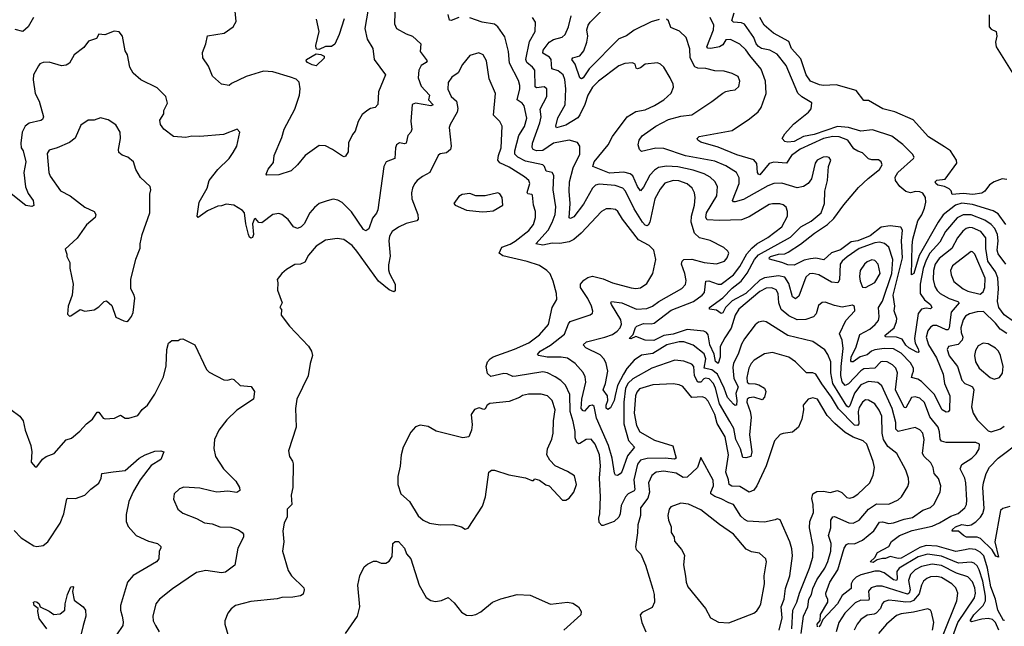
# Model space of a CAD drawing. Extents: x 1468344 to 1613994, y 525695 to 643861.
# Tile 358 of 427: x 1567385 to 1573730, y 612230 to 616141. Entities that reach past the tile are written whole.
import ezdxf

# ---------------------------------------------------------------- set-up
doc = ezdxf.new("R2010")
doc.units = 0

msp = doc.modelspace()

# ---------------------------------------------------------------- linework, layer by layer
at = {"layer": '0CON10XD'}
for points in [[(1569644.1, 616285), (1569607.8, 616085), (1569622.8, 616015), (1569660.5, 615955), (1569668, 615885), (1569741.2, 615785), (1569696.9, 615675), (1569692.5, 615595), (1569676.2, 615573.8), (1569645, 615568.1), (1569627.5, 615557.5), (1569590.9, 615529.1), (1569565.4, 615484.6), (1569546.8, 615423.2), (1569528.8, 615401.2), (1569503.4, 615346.6), (1569500.5, 615289.5), (1569485, 615260), (1569475, 615256.2), (1569465, 615260.8), (1569400.6, 615305), (1569355, 615327.3), (1569315, 615329.6), (1569223.8, 615266.2), (1569175, 615204.4), (1569135, 615166), (1569055, 615141.4), (1568977.5, 615137.5), (1568973.8, 615145), (1568985, 615176.2), (1569019.8, 615220.2), (1569024.6, 615265), (1569075, 615380.8), (1569090, 615435), (1569157.6, 615565), (1569187.4, 615655), (1569191.9, 615695), (1569185, 615737.1), (1569167.1, 615757.1), (1569129.2, 615770.8), (1569015, 615805.7), (1568955, 615808.5), (1568845, 615774.5), (1568750.2, 615729.8), (1568735, 615716.7), (1568686.2, 615726.2), (1568626.4, 615776.4), (1568600.7, 615840.7), (1568564.1, 615894.1), (1568561.7, 615928.3), (1568583.3, 615985), (1568594.2, 616035.8), (1568702.5, 616055), (1568761.2, 616095), (1568779.3, 616129.3), (1568773.9, 616196.1)], [(1569803.5, 616255), (1569799.4, 616115), (1569813.6, 616083.6), (1569875, 616048.6), (1569915, 616034), (1569968.8, 615985), (1569965.6, 615935), (1570010.4, 615875), (1570004.4, 615865), (1569971.1, 615845), (1569956.7, 615815), (1569953.5, 615765), (1569971.5, 615711.5), (1570025.3, 615655), (1570019.6, 615625), (1570048.5, 615591.5), (1570035, 615585.7), (1569935, 615602.3), (1569914.3, 615595), (1569904.4, 615485), (1569912.5, 615435), (1569904.6, 615415.4), (1569885.7, 615394.3), (1569875, 615345.8), (1569865, 615340.5), (1569832.5, 615347.5), (1569812.9, 615335), (1569805.6, 615315), (1569801.4, 615245), (1569746, 615225), (1569730.6, 615195), (1569693.5, 614915), (1569685, 614893.8), (1569658.3, 614861.7), (1569635, 614792), (1569615, 614779.2), (1569599.3, 614789.3), (1569522.6, 614902.6), (1569462.6, 614962.6), (1569435, 614977.1), (1569405, 614984), (1569365, 614972.9), (1569315, 614955.8), (1569285, 614930), (1569254.2, 614895), (1569218.6, 614825), (1569198, 614805), (1569175.4, 614794.6), (1569148.9, 614805), (1569115, 614852.5), (1569075, 614884), (1569055, 614890.8), (1569015, 614884.2), (1568945, 614831.4), (1568925, 614834.3), (1568905, 614858.8), (1568895, 614853.8), (1568885.3, 614825), (1568891.2, 614755), (1568885, 614736.4), (1568875, 614732.6), (1568865, 614739.2), (1568858.9, 614755), (1568841.2, 614825), (1568833.5, 614895), (1568821.1, 614911.1), (1568765, 614945.6), (1568715, 614951.2), (1568685, 614940), (1568661.2, 614938.8), (1568595, 614909.1), (1568535, 614866.2), (1568528, 614875), (1568541.1, 614965), (1568591.8, 615055), (1568606.5, 615105), (1568661.2, 615175), (1568735, 615246.7), (1568760, 615285), (1568784.2, 615325), (1568803.3, 615415), (1568786, 615436), (1568698.3, 615401.7), (1568545, 615387.5), (1568495, 615390.8), (1568455, 615381.1), (1568375, 615388.6), (1568314, 615435), (1568292.5, 615465), (1568287.7, 615492.3), (1568312.5, 615535), (1568312.5, 615555), (1568336.4, 615603.6), (1568326, 615645), (1568270.5, 615700.5), (1568165, 615754), (1568115.7, 615795.7), (1568094.2, 615835), (1568080, 615915), (1568065, 615940), (1568046.2, 616035), (1568025, 616062.5), (1567993.6, 616066.4), (1567933.6, 616043.6), (1567895, 616047.5), (1567880.2, 616019.8), (1567828.6, 616001.4), (1567797.8, 615962.2), (1567735.4, 615914.6), (1567705, 615860.8), (1567685, 615848.6), (1567655, 615844.4), (1567575, 615866.7), (1567535, 615865.6), (1567515, 615855.6), (1567505, 615842.9), (1567473.8, 615785), (1567472.6, 615752.6), (1567484.4, 615665), (1567509.5, 615615), (1567538.6, 615515), (1567531.9, 615498.1), (1567520, 615490), (1567446, 615474), (1567419.4, 615455), (1567400.4, 615415), (1567391.8, 615345), (1567394.6, 615315), (1567406.8, 615295), (1567423.4, 615225), (1567410.9, 615155), (1567422.7, 615062.7), (1567439.5, 615019.5), (1567471.4, 614975), (1567476.1, 614943.9), (1567463.6, 614936.4), (1567425, 614942.5), (1567297.8, 615045)], [(1567474.1, 616155.9), (1567440, 616095), (1567405, 616064.3), (1567355, 616078.4)], [(1570215.5, 616155.5), (1570165, 616135.7), (1570155, 616138), (1570146.8, 616173.2)], [(1572420, 612185), (1572434.6, 612295.4), (1572463.1, 612355), (1572470.2, 612405), (1572487.4, 612435), (1572496.4, 612475), (1572521, 612529), (1572573, 612605), (1572592.4, 612647.6), (1572610.8, 612715), (1572614.4, 612765), (1572597.5, 612815), (1572610.8, 612865), (1572611.2, 612915), (1572624.8, 612935.2), (1572635, 612938), (1572726.9, 612896.9), (1572755, 612895.9), (1572795.3, 612914.7), (1572854.6, 612985), (1572905, 613020.3), (1572985, 613017.5), (1573045, 613045.5), (1573066.5, 613065), (1573108, 613132), (1573113.8, 613155), (1573111.8, 613185), (1573095.9, 613235.9), (1573036.7, 613345), (1572980, 613390), (1572952, 613435), (1572942, 613475), (1572940.8, 613585), (1572924, 613624), (1572895, 613663.6), (1572855, 613688.9), (1572835, 613689.6), (1572815, 613676.2), (1572795, 613641.1), (1572787.8, 613615), (1572792.6, 613535), (1572784.4, 613525.6), (1572765, 613527.2), (1572661.4, 613631.4), (1572615, 613708.2), (1572553.1, 613793.1), (1572515, 613856.5), (1572495, 613864.6), (1572454.1, 613864.1), (1572385, 613934.5), (1572340, 613965), (1572235, 613995.5), (1572185, 613987.8), (1572117.8, 613945), (1572098.8, 613925), (1572084, 613895), (1572070.5, 613835), (1572073, 613805), (1572083.1, 613795), (1572125, 613794.3), (1572147.3, 613787.3), (1572185.2, 613765.2), (1572192.5, 613745), (1572183.6, 613706.4), (1572169.1, 613690.9), (1572115, 613706.8), (1572085, 613703.2), (1572071.5, 613695), (1572071.2, 613675), (1572092.8, 613615), (1572098.8, 613578.8), (1572087.8, 613465), (1572102.9, 613355), (1572097.1, 613325), (1572065, 613315.6), (1572045, 613318.6), (1572030.2, 613375), (1571999.9, 613435), (1571987.3, 613505), (1571960.4, 613550.4), (1571894.5, 613665), (1571869, 613765), (1571855, 613794.7), (1571826.7, 613825), (1571805, 613831), (1571793.3, 613826.7), (1571773.3, 613805), (1571755, 613803.2), (1571733, 613845), (1571728.2, 613905), (1571715, 613920.4), (1571665, 613940), (1571605.4, 613945.4), (1571457.3, 613895), (1571335, 613826.1), (1571305, 613797.3), (1571288.9, 613765), (1571277.8, 613675), (1571277.3, 613535), (1571307.6, 613427.6), (1571345.7, 613385), (1571300.7, 613329.3), (1571265, 613226), (1571255, 613212.5), (1571236.6, 613203.4), (1571225, 613205.7), (1571216.9, 613216.9), (1571203, 613315), (1571180, 613395), (1571101.6, 613571.6), (1571086.5, 613646.5), (1571075, 613656), (1571055, 613651.8), (1571025, 613617.9), (1571015, 613619.2), (1571002.4, 613635), (1571007.6, 613695), (1571032.8, 613805), (1571029.3, 613839.3), (1571016.8, 613866.8), (1570965, 613925.5), (1570915, 613957.8), (1570875, 613966.3), (1570783.3, 613965), (1570727.5, 613975), (1570722.3, 613982.3), (1570739.4, 614005), (1570805, 614042.5), (1570895, 614113.8), (1570920.7, 614179.3), (1570932.9, 614195), (1571061.2, 614238.8), (1571075, 614250), (1571077.3, 614262.7), (1571068.9, 614295), (1571045, 614344), (1570998, 614415), (1570998.8, 614435), (1571019.2, 614460.8), (1571045, 614479.6), (1571075, 614487.2), (1571145, 614470.9), (1571205, 614444.2), (1571325, 614412.9), (1571355, 614407.1), (1571385, 614412.2), (1571425, 614440.8), (1571465.5, 614504.5), (1571483.1, 614595), (1571470.8, 614655), (1571440, 614685), (1571372.1, 614722.1), (1571269.2, 614855), (1571238.2, 614905), (1571225, 614916.2), (1571195, 614922.3), (1571165, 614921.1), (1571134.4, 614905), (1571002.5, 614765), (1570955, 614724), (1570925, 614708.8), (1570865, 614697), (1570815, 614700.2), (1570755, 614686.5), (1570711.4, 614695), (1570789.2, 614785), (1570816.7, 614833.3), (1570834.7, 614885), (1570839.2, 614935), (1570822.6, 615045), (1570826.5, 615136.5), (1570815.9, 615155.9), (1570777.8, 615165), (1570767.3, 615195), (1570755, 615204.6), (1570645, 615229.7), (1570595.3, 615255), (1570575.9, 615275), (1570575.7, 615295), (1570601.9, 615395), (1570637.9, 615452.1), (1570651.8, 615505), (1570635.2, 615585.2), (1570622.9, 615602.9), (1570590.4, 615625), (1570607.2, 615695), (1570607, 615717), (1570598, 615748), (1570541.6, 615861.6), (1570534.7, 615934.7), (1570510.6, 616030.6), (1570465, 616094.2), (1570445, 616111.4), (1570365, 616125.6), (1570285, 616153.6)], [(1570745.3, 615515), (1570739.4, 615565), (1570780.9, 615645), (1570781.9, 615695), (1570765, 615707.1), (1570715, 615700.7), (1570707.2, 615707.3), (1570703.3, 615815), (1570689.6, 615835), (1570652.8, 615865), (1570646.9, 615885), (1570669.8, 616000.2), (1570707.3, 616065), (1570709.4, 616125), (1570690, 616155)], [(1572676.4, 613846.4), (1572677.5, 613905), (1572691.9, 614021.9), (1572684.7, 614074.7), (1572668.4, 614115), (1572708.9, 614201.1), (1572765.6, 614265), (1572765, 614292.5), (1572751.2, 614301.2), (1572685, 614288.5), (1572635, 614297.5), (1572575, 614318.9), (1572555, 614318.6), (1572531.5, 614298.5), (1572517.3, 614245), (1572500.6, 614225), (1572451.1, 614208.9), (1572395, 614206.5), (1572342.1, 614232.1), (1572292.2, 614272.2), (1572277.2, 614315), (1572272.9, 614375), (1572259.4, 614399.4), (1572232.1, 614412.1), (1572195, 614410), (1572155, 614388.3), (1572018.7, 614275), (1571995, 614235.7), (1571968.6, 614151.4), (1571929.3, 614090.7), (1571899.2, 614035), (1571898.4, 613965), (1571885, 613924.5), (1571867.7, 613937.7), (1571859.4, 613985), (1571831.1, 614045), (1571820.3, 614110.3), (1571810, 614125), (1571793.8, 614133.8), (1571685, 614143.7), (1571595, 614113.3), (1571535, 614104.4), (1571471.9, 614071.9), (1571415, 614075.4), (1571355, 614099.2), (1571323.9, 614083.9), (1571312.5, 614085), (1571337.9, 614112.1), (1571353.6, 614156.4), (1571362.5, 614165), (1571405, 614183.1), (1571455, 614180), (1571474.2, 614185), (1571581.9, 614268.1), (1571727.1, 614325), (1571783.6, 614365), (1571798, 614382), (1571805.6, 614455), (1571825, 614457.7), (1571848.4, 614448.4), (1571885, 614435.2), (1571905, 614436.8), (1571984.7, 614495), (1572025, 614548.9), (1572069.5, 614630.5), (1572102.2, 614667.8), (1572135, 614696.3), (1572205, 614736.6), (1572295.2, 614804.8), (1572332.2, 614875), (1572333.3, 614905), (1572323.1, 614933.1), (1572305, 614947.1), (1572283.9, 614953.9), (1572235, 614954.6), (1572215, 614948.8), (1572085, 614868.9), (1572035, 614850), (1571895, 614845.3), (1571815, 614851.2), (1571806.5, 614866.5), (1571810.9, 614895), (1571878.1, 615005), (1571882.3, 615065), (1571865, 615097.8), (1571833.3, 615125), (1571795, 615146.5), (1571725, 615171), (1571625, 615192.5), (1571553.5, 615196.5), (1571501.7, 615188.3), (1571475, 615171.3), (1571445, 615139.2), (1571405, 615060.5), (1571385, 615038.6), (1571365, 615066.5), (1571335.3, 615135), (1571318.2, 615148.2), (1571277.1, 615157.1), (1571185, 615150.4), (1571078, 615195), (1571087.3, 615225), (1571177.5, 615335), (1571205, 615387.1), (1571299.5, 615515), (1571355, 615548.2), (1571415, 615559.6), (1571475, 615587.1), (1571535.8, 615625), (1571583.4, 615666.6), (1571598.5, 615705), (1571595.6, 615725), (1571575.5, 615765.5), (1571535.5, 615835.5), (1571514.4, 615854.4), (1571495, 615862.5), (1571415, 615853.1), (1571385, 615831.1), (1571365, 615824.4), (1571358.3, 615828.3), (1571351.2, 615855), (1571333.4, 615863.4), (1571285, 615857.5), (1571246.1, 615843.9), (1571115, 615744.6), (1571075, 615705.3), (1571046.7, 615655), (1571027, 615595), (1570995, 615526.9), (1570981.5, 615508.5), (1570905, 615460.5), (1570844.6, 615444.6), (1570838.6, 615455), (1570852.8, 615507.2), (1570898.9, 615591.1), (1570904.8, 615694.8), (1570898.6, 615755), (1570886, 615785), (1570855, 615812), (1570814.4, 615825), (1570809.6, 615885), (1570798.5, 615898.5), (1570756.7, 615925), (1570757.3, 615945), (1570796.7, 615995), (1570825, 616013.8), (1570881.3, 616028.7), (1570898.8, 616045), (1570921.4, 616095), (1570939.4, 616165)], [(1571505, 616142.2), (1571455, 616126.8), (1571345, 616073.8), (1571295, 616036.9), (1571245, 616017.3), (1571053.8, 615825), (1571015, 615765.5), (1571005, 615759.1), (1570995, 615766), (1570964.2, 615854.3), (1570942.2, 615885), (1570950, 615895), (1570995, 615907.9), (1571019.5, 615940.5), (1571040.3, 615995), (1571045.3, 616035), (1571039.7, 616075), (1571047.5, 616105), (1571060, 616125), (1571139.7, 616205)], [(1573739.4, 614565), (1573689.3, 614630.7), (1573683.5, 614655), (1573690.2, 614715), (1573686.3, 614755), (1573668.4, 614795), (1573645, 614821.6), (1573605, 614849), (1573515, 614882.1), (1573465, 614883.5), (1573425.5, 614864.5), (1573350.8, 614775), (1573313.3, 614706.7), (1573250.2, 614635), (1573225, 614589.6), (1573207.1, 614537.1), (1573188.4, 614435), (1573187.1, 614375), (1573215, 614335.8), (1573254.6, 614305), (1573262.2, 614285), (1573255, 614276.9), (1573225, 614280.6), (1573195, 614275.3), (1573173.8, 614246.2), (1573150, 614085), (1573154.8, 614054.8), (1573175, 614019.2), (1573178.3, 614001.7), (1573175, 613996.2), (1573165, 613998.1), (1573115, 614025.2), (1573095, 614043.3), (1573071.4, 614081.4), (1573035, 614093.6), (1572966.7, 614096.7), (1572959.4, 614105), (1573018.9, 614155), (1573035.8, 614195), (1573036.2, 614215), (1573019.7, 614265), (1573023.3, 614295), (1573013.4, 614365), (1573072.7, 614605), (1573067.8, 614715), (1573072.7, 614785), (1573062.8, 614802.8), (1572995, 614812.5), (1572935, 614803), (1572865, 614747.7), (1572785, 614714.3), (1572741.7, 614708.2), (1572675, 614657.1), (1572615, 614638.2), (1572567.3, 614592.7), (1572515, 614602.7), (1572480, 614600), (1572439.2, 614590.8), (1572375, 614558.1), (1572335, 614560), (1572295, 614574.6), (1572216.2, 614596.2), (1572213.3, 614605), (1572223.1, 614615), (1572275, 614628.7), (1572315, 614631.6), (1572337.5, 614642.5), (1572417.1, 614692.9), (1572507.5, 614765), (1572589.8, 614820.2), (1572631.2, 614858.8), (1572695, 614946.5), (1572790.4, 615059.6), (1572851.9, 615118.1), (1572925, 615175.8), (1572942.9, 615205), (1572935.8, 615225), (1572918, 615238), (1572875, 615237.1), (1572855, 615244.2), (1572815, 615282.2), (1572785, 615292.2), (1572759.3, 615309.3), (1572721.5, 615365), (1572665, 615385.6), (1572625, 615387.8), (1572565, 615374.5), (1572414.4, 615305.6), (1572358.5, 615265), (1572325, 615215.6), (1572245, 615222.9), (1572215, 615213.9), (1572155, 615141.2), (1572145, 615144.4), (1572139.2, 615155), (1572134.7, 615214.7), (1572115, 615238.2), (1572005, 615270.5), (1571885, 615318.9), (1571775, 615350.9), (1571754.2, 615365), (1571750, 615375), (1571762.5, 615387.5), (1571975, 615425.5), (1572088.3, 615501.7), (1572142.6, 615547.4), (1572162.5, 615575), (1572195.6, 615665), (1572191.1, 615745), (1572161.7, 615821.7), (1572089.5, 615910.5), (1572065, 615946.2), (1572025, 615982.1), (1571965, 616013.8), (1571935, 616011.5), (1571915, 615979.5), (1571894.2, 615965.8), (1571837.5, 615955), (1571818.2, 615958.2), (1571813.6, 615965), (1571854.7, 616075), (1571857.5, 616105), (1571834.7, 616154.7)], [(1573739.5, 614819.5), (1573689.4, 614889.4), (1573657.6, 614907.6), (1573525, 614949.8), (1573455, 614957.1), (1573415, 614946.2), (1573335, 614883.9), (1573304.2, 614835), (1573180.3, 614619.7), (1573145.8, 614505), (1573131.2, 614495), (1573134.8, 614685), (1573140.4, 614725), (1573172.5, 614845), (1573197.2, 614882.8), (1573214.8, 614925), (1573223.3, 614965), (1573221.3, 614995), (1573205, 615022.1), (1573185, 615030.8), (1573157.4, 615032.6), (1573124.7, 615025.3), (1573095, 615034.3), (1573055.5, 615065), (1573028.1, 615105), (1573026.7, 615125), (1573044, 615155), (1573144.3, 615245), (1573147.8, 615255), (1573137.3, 615275), (1573075, 615336.4), (1573005, 615390), (1572879.8, 615430.2), (1572805, 615423.1), (1572725, 615446.8), (1572655, 615451.8), (1572505, 615400), (1572435, 615388.8), (1572375, 615356.3), (1572335, 615351.6), (1572315, 615355.7), (1572298.8, 615375), (1572314.3, 615405), (1572371.8, 615468.2), (1572468, 615545), (1572484.1, 615565.9), (1572488.8, 615605), (1572425, 615642.5), (1572398, 615668), (1572324, 615845), (1572265, 615917.9), (1572217.8, 615945), (1572165, 615954.8), (1572145, 615968.9), (1572131.2, 615985), (1572115.7, 616025), (1572055, 616112.7), (1572035, 616121.4), (1571984.4, 616124.4), (1571972.7, 616135), (1571989.6, 616185)], [(1573745, 615110), (1573715, 615115.7), (1573665, 615095.7), (1573635, 615075.5), (1573604.4, 615035), (1573585, 615022.3), (1573526.2, 615013.8), (1573465, 615021.3), (1573394.2, 615014.2), (1573387, 615037), (1573375, 615050), (1573345, 615065.8), (1573301.2, 615075), (1573287.5, 615085), (1573284.4, 615095), (1573295, 615106.9), (1573347.4, 615112.6), (1573422.9, 615215), (1573420.6, 615235), (1573383.5, 615295), (1573345, 615321.2), (1573241.4, 615385), (1573142.2, 615495), (1573025, 615546.3), (1572947.1, 615567.1), (1572855, 615620), (1572825, 615620), (1572774.7, 615685), (1572645, 615721.5), (1572565, 615716.6), (1572538.3, 615721.7), (1572480.8, 615745), (1572453.1, 615785), (1572417.5, 615887.5), (1572358.2, 615955), (1572341.2, 616001.2), (1572242, 616055), (1572182, 616105), (1572154.8, 616155)], [(1573632.2, 616172.2), (1573632.5, 616095), (1573645, 616079.2), (1573677.1, 616065), (1573682.3, 616035), (1573673.5, 615995), (1573677.6, 615965), (1573784.8, 615795)], [(1569474.6, 616145.4), (1569443.3, 616045), (1569415, 615982), (1569395, 615968.9), (1569355, 615968.8), (1569315, 615948.5), (1569300, 615950), (1569294.4, 615955), (1569293.1, 615975), (1569314.1, 616065), (1569297.1, 616145)], [(1573795, 614190.2), (1573728.6, 614238.6), (1573695, 614284.6), (1573685.8, 614325), (1573692.2, 614405), (1573687.2, 614477.2), (1573672.7, 614515), (1573623.8, 614585), (1573609.7, 614665), (1573609.8, 614735), (1573578.7, 614775), (1573525, 614799.6), (1573505, 614801.4), (1573483.8, 614795), (1573462.4, 614777.6), (1573428.9, 614735), (1573391.8, 614665), (1573309.3, 614600.7), (1573285, 614565.4), (1573273.3, 614525), (1573270.2, 614465), (1573281.1, 614421.1), (1573296.7, 614395), (1573316.6, 614376.6), (1573374.5, 614344.5), (1573430, 614325), (1573439.1, 614315), (1573387.2, 614255), (1573375.2, 614155), (1573367.8, 614142.2), (1573355, 614141.6), (1573295, 614168.6), (1573271.1, 614168.9), (1573255, 614159.2), (1573235.9, 614135), (1573225.7, 614095), (1573240.9, 614045), (1573291.6, 613961.6), (1573334.7, 613855), (1573343.2, 613795), (1573377.9, 613715), (1573376.2, 613623.8), (1573367.5, 613612.5), (1573355, 613611.1), (1573328.1, 613625), (1573276.9, 613726.9), (1573195, 613809.4), (1573173.4, 613823.4), (1573132, 613835), (1573137.1, 613857.1), (1573144.3, 613875), (1573143.5, 613895), (1573125, 613928.4), (1573065, 613992.1), (1573015, 614018.5), (1572955, 614020.2), (1572895, 614013.5), (1572873.4, 614005), (1572845, 613980.8), (1572801.7, 613968.3), (1572755, 613936.1), (1572745, 613935.6), (1572741.6, 613941.6), (1572743.4, 613965), (1572775, 614032.2), (1572799, 614111), (1572862.1, 614145), (1572898.2, 614175), (1572917.9, 614202.1), (1572922.4, 614225), (1572918.6, 614285), (1572945, 614327.1), (1573004.3, 614505), (1573010.2, 614595), (1572984.8, 614674.8), (1572958.5, 614698.5), (1572927, 614707), (1572895, 614702), (1572795, 614666.8), (1572717.6, 614612.4), (1572684.6, 614585), (1572670.8, 614565), (1572667, 614463), (1572656, 614444), (1572615, 614449.7), (1572535, 614496.6), (1572495, 614504.5), (1572475, 614501.9), (1572449.8, 614480.2), (1572405, 614359.4), (1572385, 614341.8), (1572363.9, 614355), (1572341.1, 614441.1), (1572315, 614480), (1572275, 614489.9), (1572185, 614476.7), (1572155, 614461.7), (1572062.9, 614375), (1571975, 614328.8), (1571933.3, 614285), (1571915, 614251.9), (1571905, 614247.1), (1571875, 614267.5), (1571830, 614275), (1571830, 614285), (1571915, 614347.7), (1571975, 614410.2), (1572033.3, 614455), (1572072.4, 614507.6), (1572119.8, 614595), (1572146, 614625), (1572350.9, 614739.1), (1572417.5, 614805), (1572485, 614841.9), (1572549.7, 614895), (1572571.8, 614955), (1572573.1, 615035), (1572590.6, 615105), (1572595.6, 615194.4), (1572610.8, 615235), (1572601.7, 615251.7), (1572585, 615256.9), (1572563.3, 615255), (1572523.7, 615236.3), (1572511.1, 615215), (1572487.1, 615115), (1572465.8, 615085), (1572435, 615064.5), (1572395, 615057.9), (1572295, 615087.1), (1572245, 615085.3), (1572205, 615069.7), (1572049.2, 614980.8), (1571995, 614967.3), (1571985, 614967.1), (1571977.1, 614975), (1572020, 615085), (1572021.5, 615121.5), (1572004.4, 615155), (1571935, 615199.7), (1571865, 615228.6), (1571675, 615263.5), (1571535, 615309.7), (1571485, 615312.2), (1571391.4, 615291.4), (1571378, 615305), (1571371.2, 615335), (1571375.7, 615365), (1571395, 615392.5), (1571484.4, 615455), (1571565, 615498.2), (1571645, 615517.9), (1571715, 615527.3), (1571845, 615612.9), (1571915, 615667.1), (1571935, 615678.6), (1571964, 615684), (1571995, 615689.4), (1572019.2, 615710.8), (1572026.2, 615745), (1572013.7, 615773.7), (1571976.2, 615795), (1571925, 615810), (1571865, 615810.5), (1571806.6, 615826.6), (1571755, 615828.4), (1571736.1, 615836.1), (1571705.7, 615895), (1571702.6, 615952.6), (1571680, 616025), (1571636, 616066), (1571580.7, 616090.7), (1571565, 616134), (1571553.6, 616143.6)], [(1569295, 615844), (1569268.9, 615848.9), (1569240, 615865), (1569230, 615875), (1569232, 615885), (1569295, 615920.5), (1569326.3, 615916.3), (1569346.7, 615905), (1569346.4, 615893.6), (1569295, 615844)], [(1572360, 612215), (1572366.1, 612335), (1572393.4, 612385), (1572409.3, 612445), (1572474.7, 612605), (1572496.5, 612675), (1572497.3, 612745), (1572473.4, 612865), (1572477.3, 612905), (1572500.4, 612965), (1572498.5, 613015), (1572488.2, 613055), (1572496.2, 613083.8), (1572520.9, 613099.1), (1572565, 613100.6), (1572607.1, 613092.9), (1572655, 613106.5), (1572682.2, 613092.3), (1572715, 613060.9), (1572735, 613057.3), (1572755, 613062.7), (1572785, 613081.5), (1572863.6, 613155), (1572885.5, 613205), (1572892.1, 613255), (1572883.8, 613293.8), (1572843.1, 613405), (1572820.8, 613425), (1572755, 613450.6), (1572705, 613479.1), (1572637.3, 613537.3), (1572588.7, 613588.7), (1572525, 613694.4), (1572495, 613703.5), (1572465, 613694.4), (1572433.5, 613655), (1572435.5, 613625.5), (1572425.8, 613565), (1572403.8, 613515), (1572365, 613482), (1572305, 613474.2), (1572285, 613466), (1572249.2, 613425), (1572195.9, 613265), (1572135, 613135.6), (1572115, 613108.1), (1572085, 613095.8), (1572025, 613131.4), (1571973.4, 613133.4), (1571955.5, 613145), (1571952.2, 613175), (1571934.8, 613225), (1571952.4, 613335), (1571930.8, 613450.8), (1571878.7, 613538.7), (1571863.7, 613595), (1571822.2, 613682.2), (1571805, 613701.2), (1571785, 613710.2), (1571715, 613705.2), (1571657.2, 613777.2), (1571635, 613786.9), (1571595, 613792.7), (1571465, 613787.5), (1571378.6, 613761.4), (1571360.7, 613739.3), (1571352.2, 613715), (1571343.7, 613605), (1571358.6, 613525), (1571381.8, 613485), (1571475, 613430.7), (1571593.4, 613393.4), (1571615.3, 613314.7), (1571605, 613308.8), (1571545, 613315.2), (1571427.5, 613312.5), (1571385, 613301.6), (1571365.2, 613274.8), (1571341.7, 613175), (1571348.5, 613111.5), (1571345, 613104.6), (1571305, 613084.8), (1571287.6, 613065), (1571259.9, 613010.1), (1571253.7, 612956.4), (1571245, 612934.4), (1571215, 612906.7), (1571145, 612880), (1571135, 612880), (1571119.4, 612899.4), (1571117, 612927), (1571124, 612956), (1571128.1, 613065), (1571121.5, 613185), (1571128.3, 613265), (1571121.6, 613335), (1571093.8, 613405), (1571066.6, 613436.6), (1571035, 613434.7), (1570995, 613408.8), (1570985, 613406.5), (1570974.2, 613414.2), (1570964.1, 613445), (1570964.1, 613485.9), (1570951.5, 613551.5), (1570932.1, 613615), (1570930.3, 613725), (1570901.5, 613785), (1570871.5, 613815), (1570835, 613839.3), (1570785, 613864.1), (1570755, 613871.1), (1570585, 613841.8), (1570561.7, 613841.7), (1570525, 613858.1), (1570505, 613859.3), (1570421.7, 613841.7), (1570400, 613860), (1570390.4, 613905), (1570398.2, 613935), (1570417.5, 613955), (1570435, 613966.7), (1570573.1, 614016.9), (1570665, 614058.5), (1570735, 614108.9), (1570792.1, 614175), (1570815.4, 614284.6), (1570845, 614337.5), (1570844.5, 614375), (1570821.9, 614455), (1570803.4, 614503.4), (1570782, 614525), (1570735, 614555.5), (1570655, 614582.3), (1570497.6, 614617.6), (1570475.5, 614635), (1570490.6, 614675), (1570545, 614694.3), (1570577, 614713), (1570665, 614781.8), (1570695, 614821.4), (1570708, 614865), (1570709.1, 614905), (1570694.7, 614945), (1570688.6, 615008.6), (1570684.4, 615014.4), (1570658.6, 615018.6), (1570655.8, 615025.8), (1570672.5, 615085), (1570665, 615104.5), (1570638.2, 615128.2), (1570539.6, 615189.6), (1570478.5, 615218.5), (1570466.8, 615235), (1570469.1, 615265), (1570487.4, 615315), (1570493.6, 615453.6), (1570478.1, 615485), (1570438.5, 615525), (1570451.2, 615665), (1570410.2, 615760.2), (1570393.3, 615875), (1570372, 615915), (1570343.1, 615926.9), (1570285, 615909.2), (1570237.8, 615852.2), (1570211.2, 615798.8), (1570169.1, 615770.9), (1570146.7, 615735), (1570143.6, 615693.6), (1570165, 615646.2), (1570199.4, 615615), (1570208, 615568), (1570203.6, 615545), (1570159.2, 615465), (1570152.5, 615445), (1570165.6, 615325), (1570160.8, 615305), (1570135, 615282), (1570095, 615275.7), (1570082, 615265), (1570028.1, 615155), (1569980.5, 615129.5), (1569946.9, 615103.1), (1569928.3, 615081.7), (1569916.5, 615055), (1569910.4, 615025), (1569912.3, 614985), (1569950, 614885), (1569952.9, 614855), (1569943.3, 614845), (1569875, 614827.5), (1569825, 614803.9), (1569785, 614774.5), (1569766.9, 614745), (1569763.8, 614715), (1569772.7, 614617.3), (1569760.4, 614559.6), (1569761.8, 614528.2), (1569767.8, 614505), (1569803.9, 614435), (1569805, 614392.5), (1569795, 614386.2), (1569765, 614400), (1569696.7, 614455), (1569558.2, 614648.2)], [(1568075, 614196.2), (1568085, 614201.2), (1568105, 614226.7), (1568116.2, 614253.8), (1568126.4, 614345), (1568122.7, 614365), (1568101.9, 614405), (1568100.8, 614465), (1568133.6, 614596.4), (1568161.7, 614668.3), (1568160, 614695), (1568173.3, 614755), (1568222.5, 614895), (1568224, 615015), (1568230, 615045), (1568226.2, 615065), (1568163.9, 615123.9), (1568133.3, 615175), (1568117.5, 615225), (1568082.5, 615255), (1568045, 615268), (1568024.4, 615284.4), (1568021.9, 615305), (1568034.4, 615375), (1568032.2, 615415), (1568005, 615462.5), (1567955, 615496), (1567905, 615508.8), (1567865, 615493.3), (1567825, 615492.5), (1567779.5, 615460.5), (1567742.4, 615377.6), (1567705, 615349.2), (1567626.7, 615315), (1567575, 615299.2), (1567560.9, 615279.1), (1567573.3, 615155), (1567581.4, 615131.4), (1567647.2, 615037.2), (1567709.2, 615005), (1567805, 614932.9), (1567864.3, 614904.3), (1567876.2, 614885), (1567870, 614865), (1567815, 614818.8), (1567755, 614733.3), (1567678.3, 614661.7), (1567689.3, 614629.3), (1567687.5, 614615), (1567707.5, 614575), (1567708.3, 614538.3), (1567730, 614435), (1567723.3, 614365), (1567697.5, 614295), (1567692.5, 614242.5), (1567705, 614230), (1567715, 614232.5), (1567775, 614272.5), (1567805, 614262.5), (1567865, 614270), (1567895, 614290), (1567930, 614325), (1567945, 614327.5), (1567978.8, 614298.8), (1568005, 614222.5), (1568055, 614198.8), (1568075, 614196.2)], [(1572526.1, 612226.1), (1572524.7, 612245), (1572542.9, 612267.1), (1572545, 612305.5), (1572591.3, 612385), (1572592.5, 612405), (1572581.1, 612425), (1572579.2, 612445), (1572604.2, 612515.8), (1572656.4, 612595), (1572698.6, 612735), (1572712.5, 612757.5), (1572725, 612763.4), (1572765, 612762.3), (1572815, 612785.3), (1572887.8, 612845), (1572925, 612901.1), (1572945, 612903.3), (1572985, 612892.4), (1573015, 612896.3), (1573085, 612921.6), (1573137.5, 612932.5), (1573205, 612980), (1573255, 612996.2), (1573275.5, 613015), (1573316.9, 613095), (1573321.4, 613135), (1573305, 613183.3), (1573278.1, 613215), (1573271.9, 613255), (1573255.6, 613285), (1573214, 613324), (1573201.4, 613345), (1573212.2, 613435), (1573203.8, 613475), (1573185, 613497.1), (1573155, 613512.1), (1573045, 613487.2), (1573031.4, 613501.4), (1573029.6, 613545), (1573007.2, 613635), (1572940.2, 613780.2), (1572915, 613802.2), (1572855, 613808.4), (1572805, 613787), (1572765, 613734), (1572735, 613651.1), (1572725, 613643.6), (1572715, 613650), (1572624.2, 613795.8), (1572610.7, 613865), (1572611.1, 613935), (1572592.7, 613982.7), (1572573, 614013), (1572496.7, 614066.7), (1572334, 614105), (1572195, 614192.5), (1572175, 614198.1), (1572145, 614190), (1572125, 614173.1), (1572055, 614083.3), (1572035, 614048.6), (1572015.5, 613985.5), (1571985, 613925.6), (1571980.5, 613899.5), (1571986.8, 613826.8), (1572014.2, 613775), (1571999.7, 613730.3), (1572006.6, 613685), (1572004.3, 613655.7), (1571995, 613653.3), (1571985, 613661.8), (1571945, 613706.3), (1571924, 613765), (1571880.5, 613855), (1571845, 613883.1), (1571795.7, 613895), (1571805.2, 613955.2), (1571795, 613987.2), (1571725, 614041.6), (1571665, 614064.3), (1571635, 614063.2), (1571554.6, 614045.4), (1571465, 613990), (1571392.6, 613977.4), (1571343.9, 613946.1), (1571297.5, 613892.5), (1571275, 613854.7), (1571237.8, 613782.2), (1571222.5, 613717.5), (1571214.8, 613685.2), (1571191.5, 613638.5), (1571175, 613627.1), (1571165, 613635.8), (1571163.1, 613655), (1571173.9, 613685), (1571171.5, 613715), (1571144.5, 613755), (1571159.1, 613795), (1571175.2, 613875), (1571165, 613924.4), (1571151.5, 613951.5), (1571125, 613981.2), (1571032.5, 614025), (1571015.8, 614045), (1571036.2, 614065), (1571155, 614093.6), (1571205, 614111.6), (1571235, 614132), (1571253.8, 614155), (1571261.7, 614178.3), (1571257.9, 614205), (1571197.5, 614305), (1571193.8, 614316.2), (1571198.8, 614325), (1571265, 614314.8), (1571358.8, 614275), (1571425, 614279.5), (1571461.5, 614295), (1571503.8, 614325), (1571651.4, 614408.6), (1571675.9, 614434.1), (1571679.2, 614459.2), (1571671.8, 614505), (1571650.4, 614565), (1571653.3, 614585), (1571665, 614594.4), (1571715, 614596.8), (1571795, 614574.6), (1571875, 614567.8), (1571925.6, 614585), (1571943.6, 614605), (1571953.5, 614635), (1571948.8, 614648.8), (1571922, 614672), (1571835, 614716.5), (1571765, 614735.4), (1571733.8, 614765), (1571711.6, 614835), (1571713.2, 614875), (1571732.2, 614945), (1571738.5, 614995), (1571732.9, 615025), (1571717.9, 615055), (1571685, 615082), (1571631.3, 615101.3), (1571595, 615104.7), (1571542.7, 615087.3), (1571511.7, 615048.3), (1571478.1, 614985), (1571445, 614835.7), (1571435, 614816.4), (1571427.1, 614812.9), (1571415, 614816), (1571397.4, 614835), (1571345, 614920.8), (1571288.1, 615035), (1571270.5, 615055), (1571222.4, 615072.4), (1571119.6, 615080.4), (1571095, 615073.1), (1571075.6, 615054.4), (1571017.5, 614952.5), (1570955, 614870.8), (1570935, 614858.5), (1570925, 614863.8), (1570932.8, 614955), (1570924.7, 615035), (1570928.4, 615095), (1570951.2, 615185), (1570993.4, 615275), (1570994.5, 615325), (1570978.5, 615348.5), (1570925, 615363.3), (1570825, 615344.8), (1570755, 615297.6), (1570715.8, 615295.7), (1570693.3, 615303.3), (1570686.7, 615316.7), (1570688.6, 615345), (1570736.5, 615475), (1570745.3, 615515)], [(1570365, 614902), (1570395, 614904.2), (1570435, 614908), (1570498.8, 614945), (1570493.8, 614995), (1570479.2, 615019.2), (1570465, 615023.8), (1570385, 615006.2), (1570325, 615006), (1570285, 615021.2), (1570237, 615013), (1570215, 615000), (1570182.5, 614955), (1570190, 614945), (1570263.9, 614913.9), (1570365, 614902)], [(1569558.2, 614648.2), (1569526.2, 614686.2), (1569473.9, 614723.9), (1569430.6, 614729.4), (1569355, 614718.8), (1569295, 614680), (1569245, 614622), (1569222.9, 614577.1), (1569195, 614564.2), (1569158.3, 614561.7), (1569105, 614531.2), (1569074.3, 614505.7), (1569043.8, 614465), (1569048.8, 614445), (1569047, 614397), (1569076.7, 614315), (1569060, 614285), (1569071.7, 614271.7), (1569070, 614235), (1569123.3, 614165), (1569246.8, 614036.8), (1569266, 614005), (1569272.5, 613975), (1569255.7, 613924.3), (1569243.8, 613845), (1569170, 613695), (1569161.9, 613635), (1569166, 613515), (1569117.7, 613362.3), (1569123.3, 613325), (1569143.3, 613295), (1569147.3, 613277.3), (1569145.7, 613125), (1569134.4, 613075), (1569137.5, 613015), (1569108.8, 612985), (1569108, 612935), (1569088, 612895), (1569081.4, 612845), (1569085.8, 612775), (1569078.6, 612715), (1569115, 612590), (1569136.2, 612555), (1569215, 612477.5), (1569218.8, 612465), (1569211.7, 612438.3), (1569194.1, 612425.9), (1569145, 612417.5), (1569074, 612416), (1569043.6, 612406.4), (1568875, 612390.8), (1568775, 612364.2), (1568747.3, 612342.7), (1568726.2, 612315), (1568706.2, 612265), (1568706.2, 612245), (1568732.9, 612155)], [(1573575, 614371.4), (1573593.8, 614386.2), (1573605, 614413.8), (1573605.3, 614474.7), (1573538.8, 614628.8), (1573525, 614644.4), (1573515, 614645.5), (1573395.4, 614555), (1573383.3, 614525), (1573386.7, 614495), (1573405, 614453.6), (1573465.5, 614405), (1573495, 614389.8), (1573575, 614371.4)], [(1572835, 614414.3), (1572895, 614447.1), (1572930.5, 614505), (1572915.8, 614565.8), (1572895, 614589.5), (1572875, 614591.8), (1572845, 614579.5), (1572827.8, 614565), (1572800, 614525), (1572795.6, 614485.6), (1572801.4, 614455), (1572815.9, 614415.9), (1572835, 614414.3)], [(1573745, 614117.9), (1573702.4, 614145), (1573671.9, 614185), (1573595, 614259.4), (1573555, 614258.5), (1573505, 614244.1), (1573480.5, 614229.5), (1573463.8, 614205), (1573450.4, 614155), (1573451.1, 614125), (1573462.8, 614095), (1573459, 614075), (1573432, 614048), (1573369.2, 614035), (1573360.7, 614015), (1573375, 613973.6), (1573428.1, 613905), (1573456.6, 613816.6), (1573476.1, 613796.1), (1573507.5, 613782.5), (1573525, 613774.4), (1573533.2, 613755), (1573518.2, 613645), (1573528.2, 613605), (1573555, 613561.4), (1573625, 613490), (1573645, 613484.2)], [(1567327, 613627), (1567385, 613584.3), (1567408.1, 613555), (1567420, 613495), (1567456.9, 613395), (1567461.9, 613355), (1567457.7, 613287.7), (1567485, 613257.5), (1567495, 613257.5), (1567532.5, 613307.5), (1567555.4, 613324.6), (1567606.1, 613343.9), (1567685, 613432), (1567717.5, 613442.5), (1567772.4, 613487.6), (1567814.6, 613535.4), (1567854.4, 613565.6), (1567885, 613610), (1567895, 613610), (1567923, 613573), (1567935, 613568.8), (1567995, 613572.5), (1568035, 613590.8), (1568065, 613572.9), (1568088.8, 613571.2), (1568145, 613590), (1568173.1, 613626.9), (1568208.6, 613655), (1568255, 613726.7), (1568311.1, 613838.9), (1568328.9, 613908.9), (1568333.1, 614015), (1568343.3, 614055), (1568365, 614072.5), (1568405, 614072.5), (1568418.3, 614081.7), (1568435, 614082.5), (1568513.3, 614045), (1568589.2, 613885), (1568605, 613868), (1568699.5, 613819.5), (1568723.9, 613816.1), (1568754.2, 613825.8), (1568765, 613822), (1568805, 613782.9), (1568876.8, 613776.8), (1568898.8, 613745), (1568892, 613695), (1568785, 613624.6), (1568719.6, 613560.4), (1568667.9, 613495), (1568640.5, 613435), (1568635.6, 613375.6), (1568645.6, 613325), (1568698.6, 613245), (1568776.9, 613165), (1568802, 613125), (1568803.8, 613105), (1568785, 613093.1), (1568725, 613100.8), (1568655, 613094.3), (1568616, 613104), (1568545, 613121.4), (1568442.1, 613127.9), (1568414.2, 613115.8), (1568380, 613085), (1568375, 613050), (1568403.3, 612985), (1568435, 612960.6), (1568525, 612925.6), (1568575, 612898.1), (1568625, 612890.5), (1568675, 612871.8), (1568745, 612870), (1568795, 612851.2), (1568818.8, 612835), (1568826, 612825), (1568826.2, 612805), (1568790.6, 612735), (1568772, 612625), (1568711.7, 612578.3), (1568684.2, 612575.8), (1568585, 612590), (1568525, 612577.8), (1568368.9, 612471.1), (1568285, 612405.7), (1568261.9, 612375), (1568242.2, 612295), (1568245.7, 612265), (1568260, 612235), (1568282.5, 612195)], [(1573665, 613824.4), (1573698.8, 613835), (1573717.6, 613862.4), (1573721.2, 613905), (1573705.3, 613975.3), (1573691.1, 614005), (1573673, 614023), (1573625, 614050.6), (1573594.3, 614055.7), (1573562, 614038), (1573545, 614008.8), (1573537.5, 613975), (1573544.7, 613934.7), (1573567.1, 613895), (1573639.2, 613835), (1573665, 613824.4)], [(1573731.7, 612268.3), (1573725, 612267.1), (1573687.9, 612335), (1573673.6, 612405), (1573643.2, 612485), (1573622.3, 612605), (1573598.5, 612685), (1573575, 612709.2), (1573545, 612725.6), (1573505, 612728.9), (1573477.4, 612722.6), (1573417.8, 612712.2), (1573297.5, 612747.5), (1573225, 612751.8), (1573185, 612739), (1573065, 612669.6), (1573045, 612667.8), (1572995, 612679.4), (1572965, 612666.8), (1572945, 612668.3), (1572911, 612659), (1572885, 612642.6), (1572865.8, 612645), (1572895.3, 612674.7), (1572913.1, 612706.9), (1572985.3, 612744.7), (1573003.1, 612776.9), (1573055, 612815.8), (1573135, 612847.4), (1573265, 612875.7), (1573312.8, 612897.2), (1573385, 612941.4), (1573432.3, 612957.7), (1573475, 612993.1), (1573485.3, 613014.7), (1573487.4, 613042.6), (1573481.9, 613155), (1573475.3, 613185), (1573445.3, 613245.3), (1573455.7, 613274.3), (1573521.2, 613315), (1573547.8, 613342.2), (1573566.9, 613375), (1573570, 613405), (1573545.4, 613415.4), (1573355, 613414.8), (1573324.8, 613424.8), (1573316.3, 613436.3), (1573312.6, 613485), (1573303.6, 613513.6), (1573250.3, 613580.3), (1573215, 613673.6), (1573185, 613700.3), (1573155, 613710), (1573131.4, 613705), (1573095, 613637.8), (1573085, 613640.6), (1573028.8, 613755), (1573040.9, 613865), (1573030, 613895), (1573008.2, 613915), (1572975.2, 613935.2), (1572945, 613938), (1572934.4, 613935), (1572895, 613894), (1572825, 613891), (1572805, 613877.5), (1572725, 613793.4), (1572705, 613782), (1572685.7, 613805.7), (1572676.4, 613846.4)], [(1570255, 612857.5), (1570275, 612862.5), (1570366.2, 613005), (1570386.7, 613065), (1570407.5, 613225), (1570425, 613237.5), (1570445, 613236.7), (1570537, 613207), (1570645, 613186.7), (1570685, 613170), (1570695, 613170), (1570705, 613180), (1570735, 613173.3), (1570775, 613142.5), (1570796.4, 613136.4), (1570883, 613043), (1570905, 613043.3), (1570925, 613056.7), (1570956, 613095), (1570973.8, 613145), (1570960.5, 613200.5), (1570915, 613229.2), (1570835.5, 613265.5), (1570800.9, 613300.9), (1570782.5, 613335), (1570786.9, 613375), (1570813.8, 613436.2), (1570821.5, 613475), (1570823.9, 613553.9), (1570834.6, 613625), (1570815.5, 613685), (1570785, 613716.7), (1570745, 613727.8), (1570662.8, 613727.2), (1570625, 613718.1), (1570604.6, 613705.4), (1570539.7, 613680.3), (1570415, 613667.1), (1570398, 613655), (1570385, 613631.2), (1570375, 613627.5), (1570345, 613637.8), (1570315, 613627.5), (1570293.8, 613595), (1570300.7, 613529.3), (1570296.7, 613495), (1570278.8, 613451.2), (1570240, 613445), (1570067.7, 613487.7), (1570017.3, 613517.3), (1569965, 613528), (1569935, 613516), (1569905, 613481.2), (1569855.9, 613385.9), (1569842.5, 613335), (1569837.4, 613262.6), (1569820.8, 613195), (1569822.5, 613145), (1569841.2, 613085), (1569896.7, 613035), (1569952.7, 612942.7), (1569985, 612913.8), (1570025, 612896.2), (1570095, 612884), (1570176.1, 612886.1), (1570231.7, 612871.7), (1570255, 612857.5)], [(1573645, 613484.2), (1573705, 613502.5), (1573729.6, 613520.4)], [(1573765, 613003.5), (1573719.9, 612990.1), (1573705, 612976.9), (1573668.1, 612775), (1573693, 612677), (1573675, 612683.1), (1573652.3, 612722.3), (1573577.2, 612797.2), (1573555, 612804.8), (1573485.3, 612805.3), (1573465.8, 612815), (1573435, 612844), (1573393, 612843), (1573395.7, 612855), (1573415, 612871.8), (1573455, 612886.8), (1573495, 612880.3), (1573515.7, 612884.3), (1573547, 612903), (1573576.3, 612933.7), (1573592.2, 612957.8), (1573600.2, 612989.8), (1573591.9, 613125), (1573595.2, 613155), (1573613.7, 613216.3), (1573634.7, 613255.3), (1573690.5, 613315), (1573838.5, 613425)], [(1567348.9, 612848.9), (1567395, 612800.8), (1567475, 612748.8), (1567495, 612744), (1567535, 612751.2), (1567566.7, 612775), (1567645.4, 612894.6), (1567668.9, 612955), (1567688, 613052), (1567695, 613056.2), (1567745, 613054), (1567805, 613076), (1567844, 613115), (1567895, 613152), (1567910.8, 613185), (1567915, 613216.2), (1567986, 613226), (1568065, 613235.7), (1568155.4, 613314.6), (1568193.6, 613336.4), (1568255, 613358.8), (1568295, 613362), (1568312.5, 613355), (1568294, 613305), (1568232.7, 613267.3), (1568161.5, 613175), (1568118, 613102), (1568088.8, 613035), (1568071.3, 612951.3), (1568070.6, 612905), (1568082.8, 612872.8), (1568135, 612815.8), (1568215, 612780), (1568273.8, 612765), (1568293.3, 612745), (1568293.3, 612735), (1568282.5, 612715), (1568281.2, 612665), (1568266.7, 612645), (1568115, 612558), (1568080, 612515), (1568034.5, 612365), (1568034.6, 612334.6), (1568045.3, 612295.3), (1568051.7, 612258.3), (1568049.1, 612235), (1568009.4, 612175)], [(1572278.4, 612205), (1572298.6, 612285), (1572291, 612355), (1572310.6, 612405), (1572319.5, 612475), (1572348.1, 612555), (1572363.9, 612685), (1572360.2, 612730.2), (1572347.9, 612775), (1572285, 612916.7), (1572265, 612923.3), (1572254, 612916), (1572185, 612902.5), (1572075, 612909.1), (1572055, 612918.7), (1572031.1, 612941.1), (1571985, 613014.5), (1571955, 613025.4), (1571905, 613053.1), (1571865, 613066.5), (1571839.1, 613085), (1571838.1, 613095), (1571855.6, 613135), (1571852.8, 613172.7), (1571775, 613317.5), (1571753.3, 613255), (1571685, 613191.9), (1571659.4, 613189.4), (1571615, 613216.8), (1571535, 613230), (1571485.7, 613224.3), (1571457.5, 613202.5), (1571435.9, 613155), (1571442.2, 613095), (1571433.4, 613056.6), (1571384.5, 612995), (1571386, 612945), (1571368.2, 612885), (1571366.7, 612833.3), (1571352.2, 612742.2), (1571357.1, 612725), (1571386.7, 612695), (1571418, 612625), (1571465, 612470), (1571473.8, 612435), (1571476.2, 612385), (1571459.3, 612350.7), (1571395, 612320), (1571382.5, 612305), (1571393.3, 612255), (1571418.8, 612195)], [(1571955, 612252), (1572115, 612316), (1572135, 612330), (1572151.4, 612355), (1572160, 612375), (1572183.5, 612505), (1572182.9, 612555), (1572197.1, 612645), (1572193.3, 612665), (1572151.7, 612701.7), (1572100.6, 612710.6), (1572067.1, 612727.1), (1571984.7, 612824.7), (1571895, 612886.7), (1571775, 612981.9), (1571695, 613017.1), (1571645, 613024.3), (1571580.3, 612999.7), (1571569.2, 612985), (1571561.4, 612945), (1571565.7, 612915), (1571582.1, 612872.1), (1571582.9, 612835), (1571602.5, 612805), (1571605, 612780), (1571650, 612725), (1571667.9, 612687.9), (1571663, 612627), (1571675.6, 612554.4), (1571678.6, 612515), (1571690.6, 612485), (1571804.5, 612344.5), (1571836.2, 612285), (1571887.7, 612257.7), (1571955, 612252)], [(1569484, 612185), (1569562, 612295), (1569575.9, 612355.9), (1569564, 612495), (1569576, 612555), (1569605, 612613.3), (1569625, 612631.2), (1569665, 612650), (1569685, 612650), (1569715, 612637.5), (1569745, 612637.5), (1569765, 612650), (1569785, 612680), (1569790, 612765), (1569805, 612777.5), (1569825, 612777.5), (1569864, 612735), (1569877.9, 612697.9), (1569905.5, 612665.5), (1569958.5, 612495), (1570005, 612416.2), (1570035, 612396), (1570065, 612391.2), (1570103.9, 612396.1), (1570145.8, 612415.8), (1570185, 612381.2), (1570231.2, 612321.2), (1570265, 612301.5), (1570295, 612299.6), (1570325, 612307.1), (1570356.7, 612323.2), (1570430.8, 612385), (1570485, 612406.5), (1570590, 612435), (1570675, 612432), (1570805, 612372.9), (1570914.3, 612385.7), (1570948.7, 612378.7), (1570986.2, 612355), (1571003.8, 612325), (1571000.8, 612305), (1570891.4, 612205)], [(1573694.9, 612205), (1573672.4, 612255), (1573653.2, 612273.2), (1573625, 612280.7), (1573585, 612277.1), (1573518.5, 612258.5), (1573508.7, 612265), (1573534.2, 612305), (1573593.2, 612365), (1573608.5, 612395), (1573608.6, 612425), (1573590.3, 612520.3), (1573568.6, 612595), (1573555, 612620), (1573535, 612636.4), (1573515, 612642.9), (1573435, 612637.4), (1573325, 612682.5), (1573235, 612695.2), (1573175, 612679.1), (1573051.1, 612605), (1573036.5, 612583.5), (1573039.2, 612535), (1573033.9, 612526.1), (1573015, 612530.2), (1572955, 612574.3), (1572925, 612586.6), (1572895.2, 612585.2), (1572805, 612563.2), (1572775, 612546.7), (1572753.1, 612525), (1572743.5, 612505), (1572742.5, 612475), (1572685, 612428.2), (1572655.2, 612375), (1572559.1, 612275), (1572545, 612240.9), (1572535, 612227.8)], [(1573390.5, 612150.5), (1573430.7, 612255), (1573537, 612413), (1573543.5, 612445), (1573538.7, 612478.6), (1573525, 612517.9), (1573495, 612550), (1573422.5, 612572.5), (1573325, 612622.7), (1573265, 612631.3), (1573195, 612616), (1573155.7, 612594.3), (1573125, 612565.3), (1573113.2, 612525), (1573123.5, 612465), (1573117, 612445), (1573105, 612437.4), (1572941.9, 612488.1), (1572905, 612489.7), (1572871.4, 612478.6), (1572853.8, 612456.2), (1572859.2, 612405), (1572855, 612396.5), (1572805, 612399.8), (1572768.1, 612381.9), (1572702.2, 612315), (1572664.1, 612255), (1572645.8, 612195)], [(1573335.5, 612175), (1573423.6, 612393.6), (1573430, 612445), (1573417.4, 612477.4), (1573390.4, 612505), (1573325, 612545.2), (1573295, 612552.4), (1573255, 612549.7), (1573230.5, 612539.5), (1573209.2, 612520.8), (1573195.5, 612494.5), (1573180.4, 612439.6), (1573143.4, 612396.6), (1573125, 612387.9), (1573095.7, 612385.7), (1573025.8, 612395), (1572985, 612399.8), (1572952.5, 612387.5), (1572941.9, 612375), (1572932.1, 612345), (1572903.9, 612316.1), (1572891, 612309), (1572845, 612302.9), (1572805.4, 612275), (1572782, 612245), (1572762.8, 612205)], [(1567558.9, 612215), (1567509.8, 612279.8), (1567500.9, 612325), (1567504.2, 612345), (1567478.6, 612365), (1567474.4, 612385.6), (1567485, 612389.4), (1567498, 612385), (1567510.8, 612375), (1567517.5, 612355), (1567575, 612328.8), (1567605, 612306), (1567645, 612311.4), (1567675.7, 612335), (1567678.1, 612375), (1567692.5, 612435), (1567715, 612483.8), (1567728, 612488), (1567732.5, 612485), (1567725.8, 612455), (1567735, 612398.8), (1567793.8, 612355), (1567808.8, 612335), (1567811.9, 612295), (1567793.8, 612235), (1567773.9, 612156.1)], [(1573267.6, 612205), (1573275.3, 612255), (1573260.7, 612320.7), (1573253.8, 612335), (1573236.1, 612343.9), (1573145, 612321.6), (1573065, 612310.6), (1573035, 612299.3), (1572970, 612245), (1572919.4, 612185)]]:
    msp.add_lwpolyline(points, dxfattribs=at)

doc.saveas('drawing.dxf')
